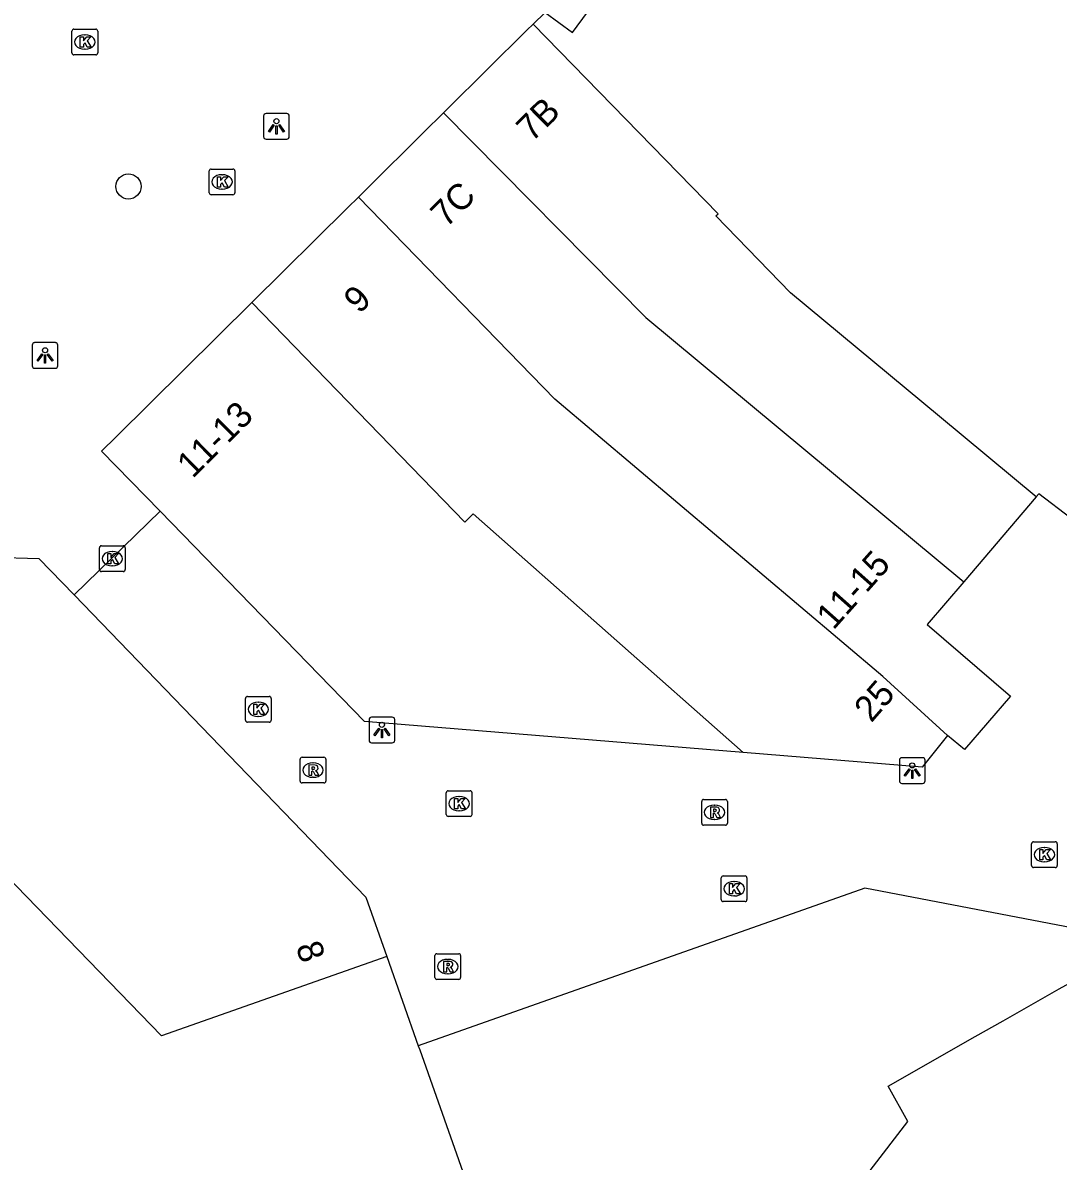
# Model space of a CAD drawing. Extents: x 161087 to 161922, y 382574 to 383873.
# Drawn here: x 161393.54 to 161433.85, y 383430.23 to 383474.56 of the extents above; entities that cross this region are included whole.
import ezdxf

# ---------------------------------------------------------------- set-up
doc = ezdxf.new("R2010")
doc.units = 0
for name, color, linetype in [('IMGEO_Boom', 7, 'Continuous'), ('IMGEO_Kolk', 7, 'Continuous'), ('IMGEO_Lichtpunt', 7, 'Continuous'), ('IMGEO_Pand', 7, 'Continuous'), ('IMGEO_Pand_nummerreeks', 7, 'Continuous'), ('IMGEO_Pand_overbouw', 7, 'Continuous'), ('IMGEO_Rijbaan_lokaal_gesloten', 7, 'Continuous'), ('IMGEO_Rijbaan_lokaal_open', 7, 'Continuous'), ('IMGEO_Rioolput', 7, 'Continuous')]:
    doc.layers.add(name, color=color, linetype=linetype)

msp = doc.modelspace()

# ---------------------------------------------------------------- linework, layer by layer
at = {"layer": 'IMGEO_Boom'}
msp.add_circle((161397.651, 383468.19), 0.489, dxfattribs=at)
at = {"layer": 'IMGEO_Kolk'}
for p, q in [((161395.526, 383474.314), (161396.378, 383474.314)), ((161395.451, 383473.388), (161395.451, 383474.24)), ((161395.939, 383474.094), (161395.964, 383474.094)), ((161396.452, 383474.24), (161396.452, 383473.388)), ((161395.962, 383473.534), (161395.937, 383473.534)), ((161396.378, 383473.314), (161395.526, 383473.314)), ((161400.793, 383467.941), (161400.793, 383468.793)), ((161400.868, 383468.867), (161401.72, 383468.867)), ((161401.281, 383468.647), (161401.306, 383468.647)), ((161401.794, 383468.793), (161401.794, 383467.941)), ((161401.304, 383468.087), (161401.279, 383468.087)), ((161401.72, 383467.867), (161400.868, 383467.867)), ((161396.522, 383453.27), (161396.522, 383454.122)), ((161396.597, 383454.196), (161397.449, 383454.196)), ((161397.01, 383453.976), (161397.035, 383453.976)), ((161397.523, 383454.122), (161397.523, 383453.27)), ((161397.033, 383453.416), (161397.008, 383453.416)), ((161397.449, 383453.196), (161396.597, 383453.196)), ((161402.207, 383447.404), (161402.207, 383448.256)), ((161402.282, 383448.33), (161403.134, 383448.33)), ((161402.695, 383448.11), (161402.72, 383448.11)), ((161403.208, 383448.256), (161403.208, 383447.404)), ((161403.134, 383447.33), (161402.282, 383447.33)), ((161402.718, 383447.55), (161402.693, 383447.55)), ((161410.025, 383443.732), (161410.025, 383444.584)), ((161410.1, 383444.658), (161410.952, 383444.658)), ((161411.026, 383444.584), (161411.026, 383443.732)), ((161410.513, 383444.438), (161410.538, 383444.438)), ((161410.952, 383443.658), (161410.1, 383443.658)), ((161410.536, 383443.878), (161410.511, 383443.878)), ((161432.811, 383441.744), (161432.811, 383442.596)), ((161432.886, 383442.67), (161433.738, 383442.67)), ((161433.299, 383442.45), (161433.324, 383442.45)), ((161433.812, 383442.596), (161433.812, 383441.744)), ((161433.322, 383441.89), (161433.297, 383441.89)), ((161433.738, 383441.67), (161432.886, 383441.67)), ((161420.731, 383440.418), (161420.731, 383441.27)), ((161420.806, 383441.344), (161421.658, 383441.344)), ((161421.219, 383441.124), (161421.244, 383441.124)), ((161421.732, 383441.27), (161421.732, 383440.418)), ((161421.242, 383440.564), (161421.217, 383440.564)), ((161421.658, 383440.344), (161420.806, 383440.344))]:
    msp.add_line(p, q, dxfattribs=at)
for points in [[(161395.526, 383474.314), (161396.378, 383474.314)], [(161395.451, 383473.388), (161395.451, 383474.24)], [(161395.772, 383474.014), (161395.895, 383474.014), (161395.895, 383473.863), (161396.025, 383474.014), (161396.189, 383474.014), (161396.043, 383473.863), (161396.196, 383473.614), (161396.044, 383473.614), (161395.959, 383473.778), (161395.895, 383473.711), (161395.895, 383473.614), (161395.772, 383473.614), (161395.772, 383474.014)], [(161396.452, 383474.24), (161396.452, 383473.388)], [(161396.378, 383473.314), (161395.526, 383473.314)], [(161400.793, 383467.941), (161400.793, 383468.793)], [(161400.868, 383468.867), (161401.72, 383468.867)], [(161401.114, 383468.567), (161401.237, 383468.567), (161401.237, 383468.416), (161401.367, 383468.567), (161401.531, 383468.567), (161401.385, 383468.416), (161401.538, 383468.167), (161401.386, 383468.167), (161401.301, 383468.331), (161401.237, 383468.264), (161401.237, 383468.167), (161401.114, 383468.167), (161401.114, 383468.567)], [(161401.794, 383468.793), (161401.794, 383467.941)], [(161401.72, 383467.867), (161400.868, 383467.867)], [(161396.522, 383453.27), (161396.522, 383454.122)], [(161396.597, 383454.196), (161397.449, 383454.196)], [(161396.843, 383453.896), (161396.966, 383453.896), (161396.966, 383453.745), (161397.096, 383453.896), (161397.26, 383453.896), (161397.114, 383453.745), (161397.267, 383453.496), (161397.115, 383453.496), (161397.03, 383453.66), (161396.966, 383453.593), (161396.966, 383453.496), (161396.843, 383453.496), (161396.843, 383453.896)], [(161397.523, 383454.122), (161397.523, 383453.27)], [(161397.449, 383453.196), (161396.597, 383453.196)], [(161402.207, 383447.404), (161402.207, 383448.256)], [(161402.282, 383448.33), (161403.134, 383448.33)], [(161403.208, 383448.256), (161403.208, 383447.404)], [(161402.528, 383448.03), (161402.651, 383448.03), (161402.651, 383447.879), (161402.781, 383448.03), (161402.945, 383448.03), (161402.799, 383447.879), (161402.952, 383447.63), (161402.8, 383447.63), (161402.715, 383447.794), (161402.651, 383447.727), (161402.651, 383447.63), (161402.528, 383447.63), (161402.528, 383448.03)], [(161403.134, 383447.33), (161402.282, 383447.33)], [(161410.025, 383443.732), (161410.025, 383444.584)], [(161410.1, 383444.658), (161410.952, 383444.658)], [(161411.026, 383444.584), (161411.026, 383443.732)], [(161410.346, 383444.358), (161410.469, 383444.358), (161410.469, 383444.207), (161410.599, 383444.358), (161410.763, 383444.358), (161410.617, 383444.207), (161410.77, 383443.958), (161410.618, 383443.958), (161410.533, 383444.122), (161410.469, 383444.055), (161410.469, 383443.958), (161410.346, 383443.958), (161410.346, 383444.358)], [(161410.952, 383443.658), (161410.1, 383443.658)], [(161432.811, 383441.744), (161432.811, 383442.596)], [(161432.886, 383442.67), (161433.738, 383442.67)], [(161433.132, 383442.37), (161433.255, 383442.37), (161433.255, 383442.219), (161433.385, 383442.37), (161433.549, 383442.37), (161433.403, 383442.219), (161433.556, 383441.97), (161433.404, 383441.97), (161433.319, 383442.134), (161433.255, 383442.067), (161433.255, 383441.97), (161433.132, 383441.97), (161433.132, 383442.37)], [(161433.812, 383442.596), (161433.812, 383441.744)], [(161433.738, 383441.67), (161432.886, 383441.67)], [(161420.731, 383440.418), (161420.731, 383441.27)], [(161420.806, 383441.344), (161421.658, 383441.344)], [(161421.052, 383441.044), (161421.175, 383441.044), (161421.175, 383440.893), (161421.305, 383441.044), (161421.469, 383441.044), (161421.323, 383440.893), (161421.476, 383440.644), (161421.324, 383440.644), (161421.239, 383440.808), (161421.175, 383440.741), (161421.175, 383440.644), (161421.052, 383440.644), (161421.052, 383441.044)], [(161421.732, 383441.27), (161421.732, 383440.418)], [(161421.658, 383440.344), (161420.806, 383440.344)]]:
    msp.add_lwpolyline(points, dxfattribs=at)
for centre, start, end in [((161395.528, 383474.238), 91.552, 178.448), ((161395.528, 383474.238), 91.552, 178.448), ((161396.376, 383474.238), 1.552, 88.448), ((161396.376, 383474.238), 1.552, 88.448), ((161395.528, 383473.39), 181.552, 268.448), ((161395.528, 383473.39), 181.552, 268.448), ((161396.376, 383473.39), 271.552, 358.448), ((161396.376, 383473.39), 271.552, 358.448), ((161400.87, 383468.791), 91.552, 178.448), ((161400.87, 383468.791), 91.552, 178.448), ((161401.718, 383468.791), 1.552, 88.448), ((161401.718, 383468.791), 1.552, 88.448), ((161400.87, 383467.943), 181.552, 268.448), ((161400.87, 383467.943), 181.552, 268.448), ((161401.718, 383467.943), 271.552, 358.448), ((161401.718, 383467.943), 271.552, 358.448), ((161396.599, 383454.12), 91.552, 178.448), ((161396.599, 383454.12), 91.552, 178.448), ((161397.447, 383454.12), 1.552, 88.448), ((161397.447, 383454.12), 1.552, 88.448), ((161396.599, 383453.272), 181.552, 268.448), ((161396.599, 383453.272), 181.552, 268.448), ((161397.447, 383453.272), 271.552, 358.448), ((161397.447, 383453.272), 271.552, 358.448), ((161402.284, 383448.254), 91.552, 178.448), ((161402.284, 383448.254), 91.552, 178.448), ((161403.132, 383448.254), 1.552, 88.448), ((161403.132, 383448.254), 1.552, 88.448), ((161402.284, 383447.406), 181.552, 268.448), ((161402.284, 383447.406), 181.552, 268.448), ((161403.132, 383447.406), 271.552, 358.448), ((161403.132, 383447.406), 271.552, 358.448), ((161410.102, 383444.582), 91.552, 178.448), ((161410.102, 383444.582), 91.552, 178.448), ((161410.95, 383444.582), 1.552, 88.448), ((161410.95, 383444.582), 1.552, 88.448), ((161410.102, 383443.734), 181.552, 268.448), ((161410.102, 383443.734), 181.552, 268.448), ((161410.95, 383443.734), 271.552, 358.448), ((161410.95, 383443.734), 271.552, 358.448), ((161432.888, 383442.594), 91.552, 178.448), ((161432.888, 383442.594), 91.552, 178.448), ((161433.736, 383442.594), 1.552, 88.448), ((161433.736, 383442.594), 1.552, 88.448), ((161432.888, 383441.746), 181.552, 268.448), ((161432.888, 383441.746), 181.552, 268.448), ((161433.736, 383441.746), 271.552, 358.448), ((161433.736, 383441.746), 271.552, 358.448), ((161420.808, 383441.268), 91.552, 178.448), ((161420.808, 383441.268), 91.552, 178.448), ((161421.656, 383441.268), 1.552, 88.448), ((161421.656, 383441.268), 1.552, 88.448), ((161420.808, 383440.42), 181.552, 268.448), ((161420.808, 383440.42), 181.552, 268.448), ((161421.656, 383440.42), 271.552, 358.448), ((161421.656, 383440.42), 271.552, 358.448)]:
    msp.add_arc(centre, 0.0765, start, end, dxfattribs=at)
for centre, major_axis, ratio, start_param, end_param in [((161395.938, 383473.814), (-0.387, 0.002), 0.722429, 4.712389, 7.853982), ((161395.963, 383473.814), (-0.39, 0.002), 0.717154, 1.570796, 4.712389), ((161401.28, 383468.367), (-0.387, 0.002), 0.722429, 4.712389, 7.853982), ((161401.305, 383468.367), (-0.39, 0.002), 0.717154, 1.570796, 4.712389), ((161397.009, 383453.696), (-0.387, 0.002), 0.722429, 4.712389, 7.853982), ((161397.034, 383453.696), (-0.39, 0.002), 0.717154, 1.570796, 4.712389), ((161402.694, 383447.83), (-0.387, 0.002), 0.722429, 4.712389, 7.853982), ((161402.719, 383447.83), (-0.39, 0.002), 0.717154, 1.570796, 4.712389), ((161410.512, 383444.158), (-0.387, 0.002), 0.722429, 4.712389, 7.853982), ((161410.537, 383444.158), (-0.39, 0.002), 0.717154, 1.570796, 4.712389), ((161433.298, 383442.17), (-0.387, 0.002), 0.722429, 4.712389, 7.853982), ((161433.323, 383442.17), (-0.39, 0.002), 0.717154, 1.570796, 4.712389), ((161421.218, 383440.844), (-0.387, 0.002), 0.722429, 4.712389, 7.853982), ((161421.243, 383440.844), (-0.39, 0.002), 0.717154, 1.570796, 4.712389)]:
    msp.add_ellipse(centre, major_axis=major_axis, ratio=ratio, start_param=start_param, end_param=end_param, dxfattribs=at)
at = {"layer": 'IMGEO_Lichtpunt'}
for p, q in [((161402.913, 383470.934), (161402.913, 383470.127)), ((161402.913, 383470.934), (161402.913, 383470.127)), ((161403.815, 383471.029), (161403.007, 383471.029)), ((161403.815, 383471.029), (161403.007, 383471.029)), ((161403.909, 383470.127), (161403.909, 383470.934)), ((161403.909, 383470.127), (161403.909, 383470.934)), ((161403.007, 383470.033), (161403.815, 383470.033)), ((161403.007, 383470.033), (161403.815, 383470.033)), ((161393.903, 383462.012), (161393.903, 383461.205)), ((161393.903, 383462.012), (161393.903, 383461.205)), ((161394.805, 383462.107), (161393.997, 383462.107)), ((161394.805, 383462.107), (161393.997, 383462.107)), ((161394.899, 383461.205), (161394.899, 383462.012)), ((161394.899, 383461.205), (161394.899, 383462.012)), ((161393.997, 383461.111), (161394.805, 383461.111)), ((161393.997, 383461.111), (161394.805, 383461.111)), ((161407.021, 383447.429), (161407.021, 383446.622)), ((161407.021, 383447.429), (161407.021, 383446.622)), ((161407.923, 383447.524), (161407.115, 383447.524)), ((161407.923, 383447.524), (161407.115, 383447.524)), ((161408.017, 383446.622), (161408.017, 383447.429)), ((161408.017, 383446.622), (161408.017, 383447.429)), ((161407.115, 383446.528), (161407.923, 383446.528)), ((161407.115, 383446.528), (161407.923, 383446.528)), ((161428.571, 383445.943), (161427.763, 383445.943)), ((161428.571, 383445.943), (161427.763, 383445.943)), ((161427.669, 383445.848), (161427.669, 383445.041)), ((161427.669, 383445.848), (161427.669, 383445.041)), ((161428.665, 383445.041), (161428.665, 383445.848)), ((161428.665, 383445.041), (161428.665, 383445.848)), ((161427.763, 383444.947), (161428.571, 383444.947)), ((161427.763, 383444.947), (161428.571, 383444.947))]:
    msp.add_line(p, q, dxfattribs=at)
for points in [[(161403.287, 383470.598), (161403.326, 383470.57), (161403.138, 383470.308), (161403.1, 383470.335), (161403.287, 383470.598)], [(161403.389, 383470.55), (161403.436, 383470.55), (161403.436, 383470.228), (161403.389, 383470.228), (161403.389, 383470.55)], [(161403.499, 383470.57), (161403.537, 383470.597), (161403.724, 383470.335), (161403.685, 383470.307), (161403.499, 383470.57)], [(161394.277, 383461.676), (161394.316, 383461.648), (161394.128, 383461.386), (161394.09, 383461.413), (161394.277, 383461.676)], [(161394.379, 383461.628), (161394.426, 383461.628), (161394.426, 383461.306), (161394.379, 383461.306), (161394.379, 383461.628)], [(161394.489, 383461.648), (161394.527, 383461.675), (161394.714, 383461.413), (161394.675, 383461.385), (161394.489, 383461.648)], [(161407.395, 383447.093), (161407.434, 383447.065), (161407.246, 383446.803), (161407.208, 383446.83), (161407.395, 383447.093)], [(161407.497, 383447.045), (161407.544, 383447.045), (161407.544, 383446.723), (161407.497, 383446.723), (161407.497, 383447.045)], [(161407.607, 383447.065), (161407.645, 383447.092), (161407.832, 383446.83), (161407.793, 383446.802), (161407.607, 383447.065)], [(161428.043, 383445.512), (161428.082, 383445.484), (161427.894, 383445.222), (161427.856, 383445.249), (161428.043, 383445.512)], [(161428.145, 383445.464), (161428.192, 383445.464), (161428.192, 383445.142), (161428.145, 383445.142), (161428.145, 383445.464)], [(161428.255, 383445.484), (161428.293, 383445.511), (161428.48, 383445.249), (161428.441, 383445.221), (161428.255, 383445.484)]]:
    msp.add_lwpolyline(points, dxfattribs=at)
for centre in [(161403.412, 383470.732), (161394.402, 383461.81), (161407.52, 383447.227), (161428.168, 383445.646)]:
    msp.add_circle(centre, 0.0994, dxfattribs=at)
for centre, start, end in [((161403.007, 383470.934), 90, 180), ((161403.007, 383470.934), 90, 180), ((161403.815, 383470.934), 0, 90), ((161403.815, 383470.934), 0, 90), ((161403.007, 383470.127), 180, 270), ((161403.007, 383470.127), 180, 270), ((161403.815, 383470.127), 270, 0), ((161403.815, 383470.127), 270, 360), ((161393.997, 383462.012), 90, 180), ((161393.997, 383462.012), 90, 180), ((161394.805, 383462.012), 0, 90), ((161394.805, 383462.012), 0, 90), ((161393.997, 383461.205), 180, 270), ((161393.997, 383461.205), 180, 270), ((161394.805, 383461.205), 270, 0), ((161394.805, 383461.205), 270, 360), ((161407.115, 383447.429), 90, 180), ((161407.115, 383447.429), 90, 180), ((161407.923, 383447.429), 0, 90), ((161407.923, 383447.429), 0, 90), ((161407.115, 383446.622), 180, 270), ((161407.115, 383446.622), 180, 270), ((161407.923, 383446.622), 270, 0), ((161407.923, 383446.622), 270, 360), ((161427.763, 383445.848), 90, 180), ((161427.763, 383445.848), 90, 180), ((161428.571, 383445.848), 0, 90), ((161428.571, 383445.848), 0, 90), ((161427.763, 383445.041), 180, 270), ((161427.763, 383445.041), 180, 270), ((161428.571, 383445.041), 270, 0), ((161428.571, 383445.041), 270, 360)]:
    msp.add_arc(centre, 0.0946, start, end, dxfattribs=at)
at = {"layer": 'IMGEO_Pand'}
for points in [[(161413.871, 383474.969), (161414.941, 383474.182), (161417.098, 383477.116)], [(161413.403, 383474.506), (161413.871, 383474.969)], [(161409.911, 383471.05), (161410.074, 383471.211), (161413.167, 383474.273), (161413.403, 383474.506)], [(161432.997, 383456.106), (161429.232, 383459.229), (161423.422, 383464.048), (161420.526, 383467.051), (161420.605, 383467.128), (161413.403, 383474.506)], [(161406.606, 383467.779), (161406.926, 383468.096), (161409.157, 383470.304), (161409.911, 383471.05)], [(161409.911, 383471.05), (161417.797, 383463.09), (161430.173, 383452.8)], [(161402.449, 383463.665), (161406.179, 383467.356), (161406.606, 383467.779)], [(161429.535, 383446.808), (161427.023, 383449.114), (161414.253, 383459.911), (161406.606, 383467.779)], [(161398.879, 383455.543), (161396.604, 383457.88), (161397.173, 383458.443), (161402.449, 383463.665)], [(161402.449, 383463.665), (161410.744, 383455.119), (161411.078, 383455.443), (161421.58, 383446.153)], [(161432.997, 383456.106), (161430.173, 383452.8)], [(161443.167, 383448.538), (161433.095, 383456.22), (161432.997, 383456.106)], [(161421.58, 383446.153), (161406.842, 383447.36), (161398.879, 383455.543)], [(161386.404, 383448.037), (161392.365, 383453.752), (161394.167, 383453.705), (161395.537, 383452.285)], [(161430.173, 383452.8), (161428.751, 383451.135), (161431.992, 383448.339), (161430.199, 383446.26), (161429.535, 383446.808)], [(161395.537, 383452.285), (161406.892, 383440.521), (161407.711, 383438.2)], [(161407.711, 383438.2), (161398.939, 383435.12), (161386.404, 383448.037)], [(161429.535, 383446.808), (161428.553, 383445.582), (161421.58, 383446.153)], [(161407.711, 383438.2), (161408.936, 383434.731)], [(161421.341, 383422.446), (161425.142, 383427.343), (161424.78, 383427.606), (161424.929, 383427.8), (161427.992, 383431.781), (161427.234, 383433.153), (161430.621, 383435.088), (161431.71, 383435.701), (161433.893, 383436.943), (161434.979, 383437.54), (161436.158, 383438.2)], [(161408.936, 383434.731), (161408.995, 383434.564), (161411.465, 383427.568)]]:
    msp.add_lwpolyline(points, dxfattribs=at)
at = {"layer": 'IMGEO_Pand_overbouw'}
msp.add_lwpolyline([(161413.871, 383474.969), (161414.941, 383474.182), (161417.098, 383477.116)], dxfattribs=at)
at = {"layer": 'IMGEO_Rijbaan_lokaal_gesloten'}
msp.add_lwpolyline([(161436.158, 383438.2), (161435.669, 383439.072), (161426.315, 383440.864), (161408.936, 383434.731)], dxfattribs=at)
at = {"layer": 'IMGEO_Rijbaan_lokaal_open'}
msp.add_lwpolyline([(161398.879, 383455.543), (161395.537, 383452.285)], dxfattribs=at)
at = {"layer": 'IMGEO_Rioolput'}
for p, q in [((161404.335, 383445.036), (161404.335, 383445.888)), ((161404.41, 383445.962), (161405.262, 383445.962)), ((161405.336, 383445.888), (161405.336, 383445.036)), ((161404.823, 383445.742), (161404.848, 383445.742)), ((161404.846, 383445.182), (161404.821, 383445.182)), ((161405.262, 383444.962), (161404.41, 383444.962)), ((161419.97, 383443.392), (161419.97, 383444.244)), ((161420.045, 383444.318), (161420.897, 383444.318)), ((161420.971, 383444.244), (161420.971, 383443.392)), ((161420.458, 383444.098), (161420.483, 383444.098)), ((161420.897, 383443.318), (161420.045, 383443.318)), ((161420.481, 383443.538), (161420.456, 383443.538)), ((161409.582, 383437.387), (161409.582, 383438.239)), ((161409.657, 383438.313), (161410.509, 383438.313)), ((161410.07, 383438.093), (161410.095, 383438.093)), ((161410.583, 383438.239), (161410.583, 383437.387)), ((161410.093, 383437.533), (161410.068, 383437.533)), ((161410.509, 383437.313), (161409.657, 383437.313))]:
    msp.add_line(p, q, dxfattribs=at)
for points in [[(161404.335, 383445.036), (161404.335, 383445.888)], [(161404.41, 383445.962), (161405.262, 383445.962)], [(161405.336, 383445.888), (161405.336, 383445.036)], [(161404.924, 383445.66), (161404.672, 383445.662), (161404.672, 383445.262)], [(161404.85, 383445.581), (161404.796, 383445.581), (161404.796, 383445.5)], [(161404.796, 383445.5), (161404.848, 383445.5)], [(161404.672, 383445.262), (161404.796, 383445.262), (161404.796, 383445.424), (161404.807, 383445.424)], [(161404.854, 383445.395), (161404.925, 383445.262), (161405.065, 383445.262), (161405, 383445.388)], [(161405.262, 383444.962), (161404.41, 383444.962)], [(161419.97, 383443.392), (161419.97, 383444.244)], [(161420.045, 383444.318), (161420.897, 383444.318)], [(161420.971, 383444.244), (161420.971, 383443.392)], [(161420.559, 383444.016), (161420.307, 383444.018), (161420.307, 383443.618)], [(161420.307, 383443.618), (161420.431, 383443.618), (161420.431, 383443.78), (161420.442, 383443.78)], [(161420.485, 383443.937), (161420.431, 383443.937), (161420.431, 383443.856)], [(161420.431, 383443.856), (161420.483, 383443.856)], [(161420.489, 383443.751), (161420.56, 383443.618), (161420.7, 383443.618), (161420.635, 383443.744)], [(161420.897, 383443.318), (161420.045, 383443.318)], [(161409.582, 383437.387), (161409.582, 383438.239)], [(161409.657, 383438.313), (161410.509, 383438.313)], [(161410.171, 383438.011), (161409.919, 383438.013), (161409.919, 383437.613)], [(161410.097, 383437.932), (161410.043, 383437.932), (161410.043, 383437.851)], [(161410.583, 383438.239), (161410.583, 383437.387)], [(161409.919, 383437.613), (161410.043, 383437.613), (161410.043, 383437.775), (161410.054, 383437.775)], [(161410.043, 383437.851), (161410.095, 383437.851)], [(161410.101, 383437.746), (161410.172, 383437.613), (161410.312, 383437.613), (161410.247, 383437.739)], [(161410.509, 383437.313), (161409.657, 383437.313)]]:
    msp.add_lwpolyline(points, dxfattribs=at)
for centre, radius, start, end in [((161404.412, 383445.886), 0.0765, 91.552, 178.448), ((161404.412, 383445.886), 0.0765, 91.552, 178.448), ((161405.26, 383445.886), 0.0765, 1.552, 88.448), ((161405.26, 383445.886), 0.0765, 1.552, 88.448), ((161404.832, 383445.689), 0.19, 274.7715, 282.9687), ((161404.856, 383445.485), 0.0964, 77.0061, 93.1865), ((161404.87, 383445.542), 0.0378, 276.6634, 79.6772), ((161404.923, 383445.55), 0.109, 350.3612, 89.416), ((161404.921, 383445.55), 0.112, 277.5842, 350.9817), ((161404.905, 383445.335), 0.108, 29.5134, 73.7905), ((161404.412, 383445.038), 0.0765, 181.552, 268.448), ((161404.412, 383445.038), 0.0765, 181.552, 268.448), ((161404.806, 383445.371), 0.0533, 26.0293, 88.6989), ((161405.26, 383445.038), 0.0765, 271.552, 358.448), ((161405.26, 383445.038), 0.0765, 271.552, 358.448), ((161420.047, 383444.242), 0.0765, 91.552, 178.448), ((161420.047, 383444.242), 0.0765, 91.552, 178.448), ((161420.895, 383444.242), 0.0765, 1.552, 88.448), ((161420.895, 383444.242), 0.0765, 1.552, 88.448), ((161420.441, 383443.727), 0.0533, 26.0293, 88.6989), ((161420.467, 383444.045), 0.19, 274.7715, 282.9687), ((161420.491, 383443.841), 0.0964, 77.0061, 93.1865), ((161420.505, 383443.898), 0.0378, 276.6634, 79.6772), ((161420.558, 383443.906), 0.109, 350.3612, 89.416), ((161420.556, 383443.906), 0.112, 277.5842, 350.9817), ((161420.54, 383443.691), 0.108, 29.5134, 73.7905), ((161420.047, 383443.394), 0.0765, 181.552, 268.448), ((161420.047, 383443.394), 0.0765, 181.552, 268.448), ((161420.895, 383443.394), 0.0765, 271.552, 358.448), ((161420.895, 383443.394), 0.0765, 271.552, 358.448), ((161409.659, 383438.237), 0.0765, 91.552, 178.448), ((161409.659, 383438.237), 0.0765, 91.552, 178.448), ((161410.103, 383437.836), 0.0964, 77.0061, 93.1865), ((161410.117, 383437.893), 0.0378, 276.6634, 79.6772), ((161410.17, 383437.901), 0.109, 350.3612, 89.416), ((161410.507, 383438.237), 0.0765, 1.552, 88.448), ((161410.507, 383438.237), 0.0765, 1.552, 88.448), ((161410.053, 383437.722), 0.0533, 26.0293, 88.6989), ((161410.079, 383438.04), 0.19, 274.7715, 282.9687), ((161410.168, 383437.901), 0.112, 277.5842, 350.9817), ((161410.152, 383437.686), 0.108, 29.5134, 73.7905), ((161409.659, 383437.389), 0.0765, 181.552, 268.448), ((161409.659, 383437.389), 0.0765, 181.552, 268.448), ((161410.507, 383437.389), 0.0765, 271.552, 358.448), ((161410.507, 383437.389), 0.0765, 271.552, 358.448)]:
    msp.add_arc(centre, radius, start, end, dxfattribs=at)
for centre, major_axis, ratio, start_param, end_param in [((161404.822, 383445.462), (-0.387, 0.002), 0.722429, 4.712389, 7.853982), ((161404.847, 383445.462), (-0.39, 0.002), 0.717154, 1.570796, 4.712389), ((161420.457, 383443.818), (-0.387, 0.002), 0.722429, 4.712389, 7.853982), ((161420.482, 383443.818), (-0.39, 0.002), 0.717154, 1.570796, 4.712389), ((161410.069, 383437.813), (-0.387, 0.002), 0.722429, 4.712389, 7.853982), ((161410.094, 383437.813), (-0.39, 0.002), 0.717154, 1.570796, 4.712389)]:
    msp.add_ellipse(centre, major_axis=major_axis, ratio=ratio, start_param=start_param, end_param=end_param, dxfattribs=at)

# ---------------------------------------------------------------- texts
at = {"layer": 'IMGEO_Pand_nummerreeks'}
for s, rotation, p in [('7B', 44.5965, (161413.359, 383469.89)), ('7C', 45, (161410.027, 383466.551)), ('9', 44.7032, (161406.64, 383463.198)), ('11-13', 44.7582, (161400.145, 383456.792)), ('11-15', 48.3428, (161425.097, 383450.886)), ('25', 48.9909, (161426.574, 383447.28)), ('8', 289.0935, (161404.154, 383438.592))]:
    msp.add_text(s, height=1, rotation=rotation, dxfattribs=at).set_placement(p)

doc.saveas('drawing.dxf')
